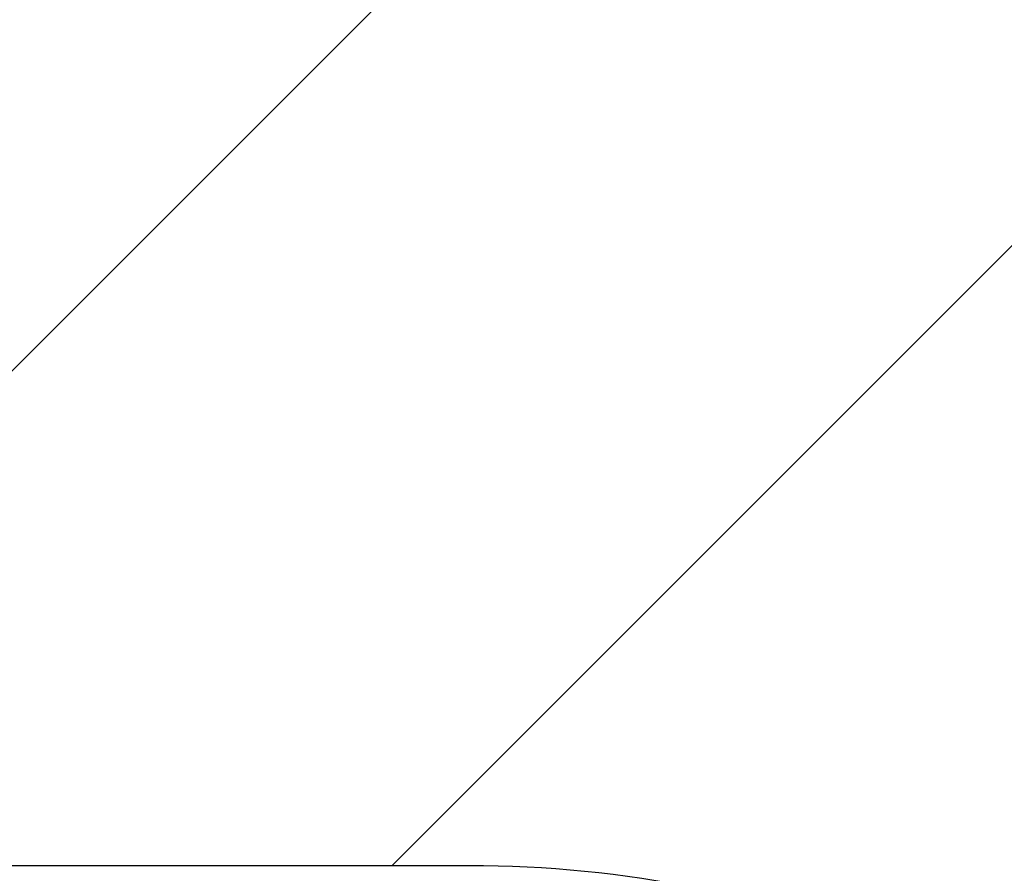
# Model space of a CAD drawing. Header units: millimetres. Extents: x -57642 to 5082813, y -177084 to 58112.
# Tile 916 of 1056: x 109173.69 to 109178.75, y -48082.81 to -48078.43. Entities that reach past the tile are written whole.
import ezdxf

# ---------------------------------------------------------------- set-up
doc = ezdxf.new("R2010")
doc.units = ezdxf.units.MM

msp = doc.modelspace()

# ---------------------------------------------------------------- hatches: boundary and pattern name
at = {"lineweight": 9}
h = msp.add_hatch(dxfattribs=at)
h.set_pattern_fill('ANSI33', color=256, scale=50)
h.set_pattern_definition([(45, (0, -1340.02), (-224.5064, 224.5064), []), (45, (224.5, -1340.02), (-224.5064, 224.5064), [158.75, -79.375])])
h.paths.add_polyline_path([(109576.98347, -47713.05646), (109142.98347, -47707.2569), (109142.98347, -47636.98964), (109008.33601, -47636.98964, -1), (108987.63094, -47636.98964), (108852.98347, -47636.98964), (108852.98347, -47902.76692), (108952.98347, -47902.76692), (108952.98347, -47912.76692), (108852.98347, -47912.76692), (108852.98347, -48072.76692), (108952.98347, -48072.76692), (108952.98347, -48082.7669), (109130.9978, -48082.76692, -0.4142135), (109127.99781, -48079.76692), (109127.99781, -48076.76692), (109174.39781, -48076.76692), (109174.39781, -48066.76692), (109299.48485, -48066.76692), (109299.48485, -48064.76692), (109459.48485, -48064.76692), (109577.25974, -48066.76692)])
h.paths.add_polyline_path([(109577.27224, -48082.76692), (109187.99781, -48082.76692), (109187.99781, -48116.76692), (109176.98347, -48116.76945), (109176.98343, -48260.05642), (109176.98331, -48521.69973), (109577.61507, -48521.69973)])
edge = h.paths.add_edge_path()
edge.add_line((109142.98347, -46516.26793), (109139.48347, -46516.26793))
edge.add_arc((109139.48347, -46512.76793), 3.5, 180, 270, ccw=False)
edge.add_line((109135.98347, -46512.76793), (109135.98347, -46496.76793))
edge.add_arc((109128.98347, -46496.76793), 7, 0, 90)
edge.add_line((109128.98347, -46489.76793), (109084.98347, -46489.76793))
edge.add_arc((109084.98347, -46487.76793), 2, 180, 270, ccw=False)
edge.add_line((109082.98347, -46487.76793), (109082.98347, -46484.76793))
edge.add_arc((109084.98347, -46484.76793), 2, 90, 180, ccw=False)
edge.add_line((109084.98347, -46482.76793), (108992.98347, -46482.76793))
edge.add_line((108992.98347, -46482.76793), (108992.98347, -46782.76793))
edge.add_line((108992.98347, -46782.76793), (108852.98347, -46782.76793))
edge.add_line((108852.98347, -46782.76793), (108852.98347, -47636.98964))
edge.add_line((108852.98347, -47636.98964), (108987.63094, -47636.98964))
edge.add_arc((108997.98347, -47636.98964), 10.35253, 0, 180, ccw=False)
edge.add_line((109008.33601, -47636.98964), (109142.98347, -47636.98964))
edge.add_line((109142.98347, -47636.98964), (109142.98347, -47131.80114))
edge.add_line((109142.98347, -47131.80114), (109095.4832, -47131.80114))
edge.add_line((109095.4832, -47131.80114), (109095.4832, -47128.66078))
edge.add_line((109095.4832, -47128.66078), (109142.98347, -47128.66078))
edge.add_line((109142.98347, -47128.66078), (109142.98347, -46516.26793))
h = msp.add_hatch(dxfattribs=at)
h.set_pattern_fill('ANSI31', color=256)
h.set_pattern_definition([(45, (14435.9293, -9532.9892), (-2.24506403, 2.24506403), [])])
h.paths.add_polyline_path([(109081.98347, -48090.26692), (109081.98347, -48087.76692), (109151.98347, -48087.76692), (109151.98347, -48157.76692), (109149.48347, -48157.76692, -0.4142136), (109144.98347, -48153.26692), (109144.98347, -48103.76692, 0.4142136), (109135.98347, -48094.76692), (109086.48347, -48094.76692, -0.4142136)])
h.paths.add_polyline_path([(109127.99781, -48079.76692), (109127.99781, -48076.76692), (109187.99781, -48076.76692), (109187.99781, -48116.76692), (109184.99781, -48116.76692, -0.4142136), (109181.99781, -48113.76692), (109181.99781, -48088.76692, 0.4142136), (109175.99781, -48082.76692), (109130.99781, -48082.76692, -0.4142136)])

# ---------------------------------------------------------------- linework, layer by layer
msp.add_lwpolyline([(109187.99781, -48116.76692), (109187.99781, -48076.76692), (109127.99781, -48076.76692), (109127.99781, -48079.76692, 0.4142136), (109130.99781, -48082.76692), (109175.99781, -48082.76692, -0.4142136), (109181.99781, -48088.76692), (109181.99781, -48113.76692, 0.4142136), (109184.99781, -48116.76692), (109187.99781, -48116.76692)], format="xyb")

doc.saveas('drawing.dxf')
